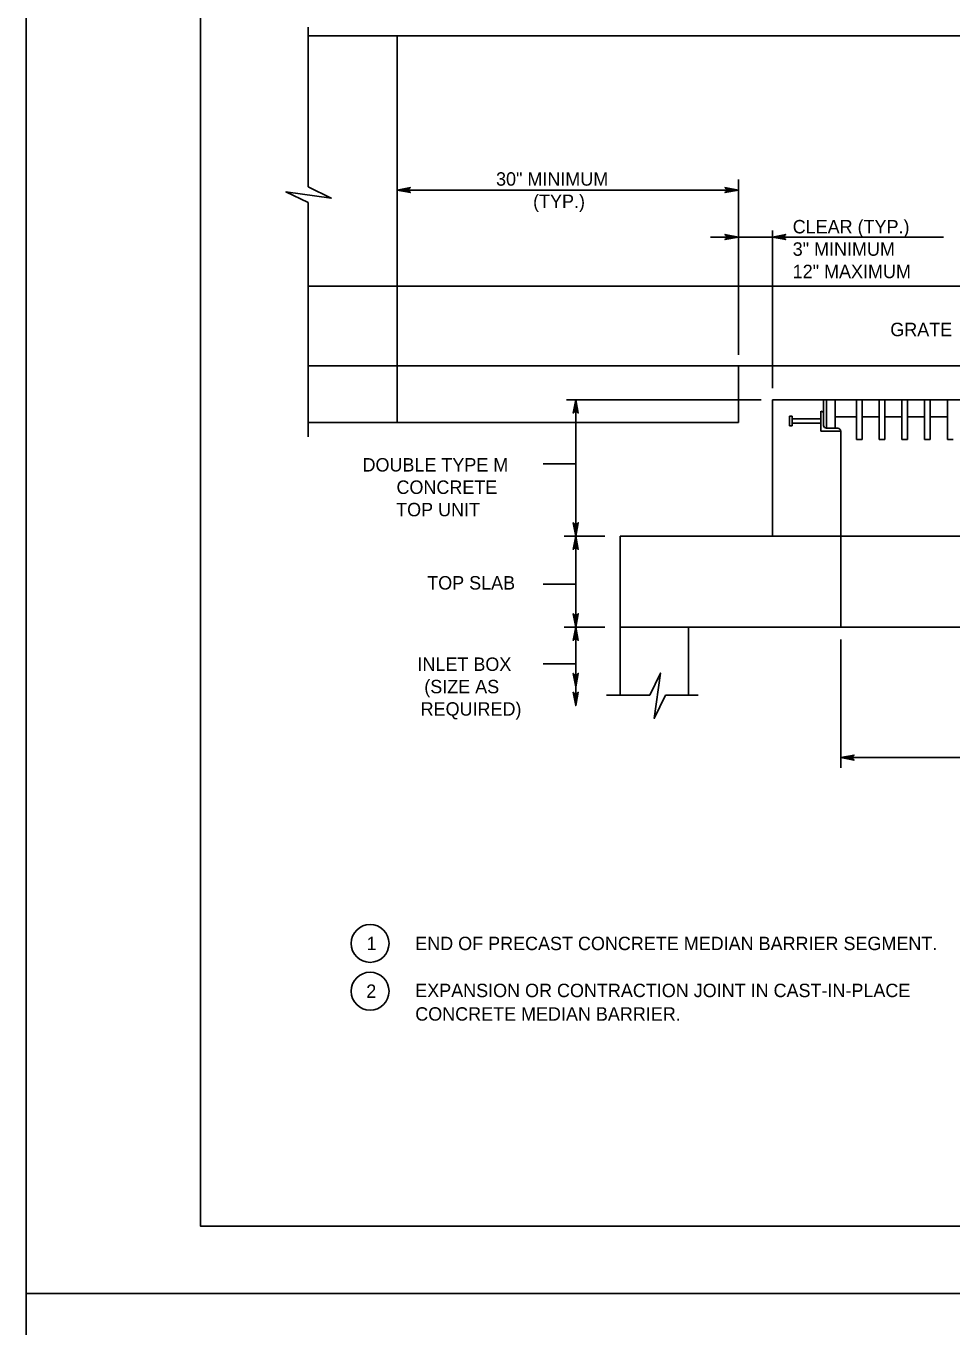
# Model space of a CAD drawing. Extents: x 2087776 to 2104538, y 970919 to 982612.
# Drawn here: x 2090535 to 2091213, y 972844 to 973797 of the extents above; entities that cross this region are included whole.
import ezdxf

# ---------------------------------------------------------------- set-up
doc = ezdxf.new("R2010")
doc.units = 0
doc.layers.add('1', color=7, linetype='Continuous')
doc.layers.add('PLT-BNDY', color=7, linetype='Continuous')

msp = doc.modelspace()

# ---------------------------------------------------------------- linework, layer by layer
at = {"layer": '1'}
for p, q in [((2090741.53, 973679.01), (2090741.53, 973796.07)), ((2091658.81, 973789.59), (2090741.53, 973789.59)), ((2090806.73, 973506.25), (2090806.73, 973789.59)), ((2091056.73, 973555.98), (2091056.73, 973684.43)), ((2090806.73, 973676.53), (2091056.73, 973676.53)), ((2090741.53, 973495.78), (2090741.53, 973667.47)), ((2091036.24, 973642.13), (2091207.14, 973642.13)), ((2091081.73, 973531.52), (2091081.73, 973646.85)), ((2091658.81, 973606.25), (2090741.53, 973606.25)), ((2091658.81, 973547.92), (2090741.53, 973547.92)), ((2091056.73, 973547.92), (2091056.73, 973506.25)), ((2091073.52, 973522.92), (2090930.85, 973522.92)), ((2090937.61, 973298.89), (2090937.61, 973522.92)), ((2091081.73, 973522.92), (2091081.73, 973423.09)), ((2091558.81, 973522.92), (2091081.73, 973522.92)), ((2091119.23, 973522.92), (2091119.23, 973512.51)), ((2091121.31, 973522.92), (2091121.31, 973502.08)), ((2091127.56, 973522.92), (2091127.56, 973502.08)), ((2091143.19, 973522.92), (2091143.19, 973493.75)), ((2091147.36, 973522.92), (2091147.36, 973493.75)), ((2091159.86, 973522.92), (2091159.86, 973493.75)), ((2091164.03, 973522.92), (2091164.03, 973493.75)), ((2091176.53, 973522.92), (2091176.53, 973493.75)), ((2091180.7, 973522.92), (2091180.7, 973493.75)), ((2091193.2, 973522.92), (2091193.2, 973493.75)), ((2091197.37, 973522.92), (2091197.37, 973493.75)), ((2091209.87, 973522.92), (2091209.87, 973493.75)), ((2091056.73, 973506.25), (2090741.53, 973506.25)), ((2091094.23, 973503.74), (2091094.23, 973510.86)), ((2091096.23, 973510.86), (2091094.23, 973510.86)), ((2091096.23, 973503.74), (2091096.23, 973510.86)), ((2091117.15, 973508.86), (2091096.23, 973508.86)), ((2091117.15, 973500.01), (2091117.15, 973514.59)), ((2091119.23, 973512.51), (2091119.23, 973504.18)), ((2091143.19, 973510.42), (2091127.56, 973510.42)), ((2091159.86, 973510.42), (2091147.36, 973510.42)), ((2091176.53, 973510.42), (2091164.03, 973510.42)), ((2091193.2, 973510.42), (2091180.7, 973510.42)), ((2091209.87, 973510.42), (2091197.37, 973510.42)), ((2091096.23, 973503.74), (2091094.23, 973503.74)), ((2091117.15, 973505.74), (2091096.23, 973505.74)), ((2091131.74, 973500.01), (2091117.15, 973500.01)), ((2091121.32, 973502.09), (2091129.65, 973502.09)), ((2091131.73, 973500.01), (2091131.73, 973423.09)), ((2091147.36, 973493.75), (2091143.19, 973493.75)), ((2091164.03, 973493.75), (2091159.86, 973493.75)), ((2091180.7, 973493.75), (2091176.53, 973493.75)), ((2091197.37, 973493.75), (2091193.2, 973493.75)), ((2091214.04, 973493.75), (2091209.87, 973493.75)), ((2090913.67, 973475.98), (2090937.61, 973475.98)), ((2090929.15, 973423.09), (2090959.03, 973423.09)), ((2091670.27, 973423.09), (2090970.27, 973423.09)), ((2090970.27, 973422.92), (2090970.27, 973306.42)), ((2091131.73, 973423.09), (2091131.73, 973356.42)), ((2090913.67, 973387.93), (2090937.61, 973387.93)), ((2090929.15, 973356.42), (2090959.03, 973356.42)), ((2091670.27, 973356.42), (2090970.27, 973356.42)), ((2091020.27, 973356.42), (2091020.27, 973306.42)), ((2091131.73, 973253.32), (2091131.73, 973347.36)), ((2090913.67, 973329.44), (2090937.61, 973329.44)), ((2090960.23, 973306.42), (2090991.92, 973306.42)), ((2091003.47, 973306.42), (2091027.36, 973306.42)), ((2091131.73, 973260.76), (2091508.81, 973260.76))]:
    msp.add_line(p, q, dxfattribs=at)
for points in [[(2093241.55, 972917.37), (2093241.55, 974767.76), (2090662.81, 974767.76), (2090662.81, 972917.37), (2093241.55, 972917.37), (2093241.55, 973003.85), (2092585.39, 973003.85), (2092585.39, 973216.04), (2093241.55, 973216.04), (2093241.55, 973311.07), (2092585.39, 973311.07), (2092585.39, 972917.37), (2092843.92, 972917.37), (2092843.92, 973003.85), (2092843.92, 972917.37), (2093096.55, 972917.37), (2093096.55, 973003.85), (2093096.55, 972963.44), (2093241.55, 972963.44)], [(2090741.53, 973679.01), (2090758.54, 973670.68), (2090725.24, 973675.21), (2090741.53, 973667.47)], [(2090806.73, 973676.53), (2090816.52, 973678.37), (2090816.14, 973678.11), (2090815.76, 973677.85), (2090815.57, 973677.52), (2090815.38, 973677.19), (2090815.32, 973676.86), (2090815.26, 973676.53), (2090815.32, 973676.2), (2090815.38, 973675.88), (2090815.57, 973675.55), (2090815.76, 973675.22), (2090816.14, 973674.96), (2090816.52, 973674.7), (2090806.73, 973676.53), (2090816.14, 973674.96), (2090815.76, 973675.22), (2090806.73, 973676.53), (2090815.57, 973675.55), (2090815.38, 973675.88), (2090806.73, 973676.53), (2090815.32, 973676.2), (2090815.26, 973676.53), (2090806.73, 973676.53), (2090815.32, 973676.86), (2090815.38, 973677.19), (2090806.73, 973676.53), (2090815.57, 973677.52), (2090815.76, 973677.85), (2090806.73, 973676.53), (2090816.14, 973678.11)], [(2091056.73, 973676.53), (2091046.95, 973674.7), (2091047.32, 973674.96), (2091047.7, 973675.22), (2091047.9, 973675.55), (2091048.09, 973675.88), (2091048.15, 973676.2), (2091048.2, 973676.53), (2091048.15, 973676.86), (2091048.09, 973677.19), (2091047.9, 973677.52), (2091047.7, 973677.85), (2091047.32, 973678.11), (2091046.95, 973678.37), (2091056.73, 973676.53), (2091047.32, 973678.11), (2091047.7, 973677.85), (2091056.73, 973676.53), (2091047.9, 973677.52), (2091048.09, 973677.19), (2091056.73, 973676.53), (2091048.15, 973676.86), (2091048.2, 973676.53), (2091056.73, 973676.53), (2091048.15, 973676.2), (2091048.09, 973675.88), (2091056.73, 973676.53), (2091047.9, 973675.55), (2091047.7, 973675.22), (2091056.73, 973676.53), (2091047.32, 973674.96)], [(2091056.73, 973642.13), (2091046.95, 973640.3), (2091047.32, 973640.56), (2091047.7, 973640.82), (2091047.9, 973641.15), (2091048.09, 973641.47), (2091048.15, 973641.8), (2091048.2, 973642.13), (2091048.15, 973642.46), (2091048.09, 973642.79), (2091047.9, 973643.12), (2091047.7, 973643.44), (2091047.32, 973643.7), (2091046.95, 973643.97), (2091056.73, 973642.13), (2091047.32, 973643.7), (2091047.7, 973643.44), (2091056.73, 973642.13), (2091047.9, 973643.12), (2091048.09, 973642.79), (2091056.73, 973642.13), (2091048.15, 973642.46), (2091048.2, 973642.13), (2091056.73, 973642.13), (2091048.15, 973641.8), (2091048.09, 973641.47), (2091056.73, 973642.13), (2091047.9, 973641.15), (2091047.7, 973640.82), (2091056.73, 973642.13), (2091047.32, 973640.56)], [(2091081.73, 973642.13), (2091091.52, 973643.97), (2091091.14, 973643.7), (2091090.76, 973643.44), (2091090.57, 973643.12), (2091090.38, 973642.79), (2091090.32, 973642.46), (2091090.26, 973642.13), (2091090.32, 973641.8), (2091090.38, 973641.47), (2091090.57, 973641.15), (2091090.76, 973640.82), (2091091.14, 973640.56), (2091091.52, 973640.3), (2091081.73, 973642.13), (2091091.14, 973640.56), (2091090.76, 973640.82), (2091081.73, 973642.13), (2091090.57, 973641.15), (2091090.38, 973641.47), (2091081.73, 973642.13), (2091090.32, 973641.8), (2091090.26, 973642.13), (2091081.73, 973642.13), (2091090.32, 973642.46), (2091090.38, 973642.79), (2091081.73, 973642.13), (2091090.57, 973643.12), (2091090.76, 973643.44), (2091081.73, 973642.13), (2091091.14, 973643.7)], [(2090937.61, 973522.92), (2090939.45, 973513.14), (2090939.19, 973513.52), (2090938.92, 973513.89), (2090938.6, 973514.09), (2090938.27, 973514.28), (2090937.94, 973514.34), (2090937.61, 973514.39), (2090937.28, 973514.34), (2090936.96, 973514.28), (2090936.63, 973514.09), (2090936.3, 973513.89), (2090936.04, 973513.52), (2090935.78, 973513.14), (2090937.61, 973522.92), (2090936.04, 973513.52), (2090936.3, 973513.89), (2090937.61, 973522.92), (2090936.63, 973514.09), (2090936.96, 973514.28), (2090937.61, 973522.92), (2090937.28, 973514.34), (2090937.61, 973514.39), (2090937.61, 973522.92), (2090937.94, 973514.34), (2090938.27, 973514.28), (2090937.61, 973522.92), (2090938.6, 973514.09), (2090938.92, 973513.89), (2090937.61, 973522.92), (2090939.19, 973513.52)], [(2090937.61, 973423.09), (2090935.78, 973432.88), (2090936.04, 973432.5), (2090936.3, 973432.12), (2090936.63, 973431.93), (2090936.96, 973431.73), (2090937.28, 973431.68), (2090937.61, 973431.62), (2090937.94, 973431.68), (2090938.27, 973431.73), (2090938.6, 973431.93), (2090938.92, 973432.12), (2090939.19, 973432.5), (2090939.45, 973432.88), (2090937.61, 973423.09), (2090939.19, 973432.5), (2090938.92, 973432.12), (2090937.61, 973423.09), (2090938.6, 973431.93), (2090938.27, 973431.73), (2090937.61, 973423.09), (2090937.94, 973431.68), (2090937.61, 973431.62), (2090937.61, 973423.09), (2090937.28, 973431.68), (2090936.96, 973431.73), (2090937.61, 973423.09), (2090936.63, 973431.93), (2090936.3, 973432.12), (2090937.61, 973423.09), (2090936.04, 973432.5)], [(2090937.61, 973423.09), (2090939.45, 973413.31), (2090939.19, 973413.68), (2090938.92, 973414.06), (2090938.6, 973414.25), (2090938.27, 973414.45), (2090937.94, 973414.51), (2090937.61, 973414.56), (2090937.28, 973414.51), (2090936.96, 973414.45), (2090936.63, 973414.25), (2090936.3, 973414.06), (2090936.04, 973413.68), (2090935.78, 973413.31), (2090937.61, 973423.09), (2090936.04, 973413.68), (2090936.3, 973414.06), (2090937.61, 973423.09), (2090936.63, 973414.25), (2090936.96, 973414.45), (2090937.61, 973423.09), (2090937.28, 973414.51), (2090937.61, 973414.56), (2090937.61, 973423.09), (2090937.94, 973414.51), (2090938.27, 973414.45), (2090937.61, 973423.09), (2090938.6, 973414.25), (2090938.92, 973414.06), (2090937.61, 973423.09), (2090939.19, 973413.68)], [(2090937.61, 973356.42), (2090935.78, 973366.21), (2090936.04, 973365.83), (2090936.3, 973365.45), (2090936.63, 973365.26), (2090936.96, 973365.06), (2090937.28, 973365.01), (2090937.61, 973364.95), (2090937.94, 973365.01), (2090938.27, 973365.06), (2090938.6, 973365.26), (2090938.92, 973365.45), (2090939.19, 973365.83), (2090939.45, 973366.21), (2090937.61, 973356.42), (2090939.19, 973365.83), (2090938.92, 973365.45), (2090937.61, 973356.42), (2090938.6, 973365.26), (2090938.27, 973365.06), (2090937.61, 973356.42), (2090937.94, 973365.01), (2090937.61, 973364.95), (2090937.61, 973356.42), (2090937.28, 973365.01), (2090936.96, 973365.06), (2090937.61, 973356.42), (2090936.63, 973365.26), (2090936.3, 973365.45), (2090937.61, 973356.42), (2090936.04, 973365.83)], [(2090937.61, 973356.42), (2090939.45, 973346.64), (2090939.19, 973347.01), (2090938.92, 973347.39), (2090938.6, 973347.58), (2090938.27, 973347.78), (2090937.94, 973347.84), (2090937.61, 973347.89), (2090937.28, 973347.84), (2090936.96, 973347.78), (2090936.63, 973347.58), (2090936.3, 973347.39), (2090936.04, 973347.01), (2090935.78, 973346.64), (2090937.61, 973356.42), (2090936.04, 973347.01), (2090936.3, 973347.39), (2090937.61, 973356.42), (2090936.63, 973347.58), (2090936.96, 973347.78), (2090937.61, 973356.42), (2090937.28, 973347.84), (2090937.61, 973347.89), (2090937.61, 973356.42), (2090937.94, 973347.84), (2090938.27, 973347.78), (2090937.61, 973356.42), (2090938.6, 973347.58), (2090938.92, 973347.39), (2090937.61, 973356.42), (2090939.19, 973347.01)], [(2090937.61, 973312.64), (2090935.78, 973322.42), (2090936.04, 973322.04), (2090936.3, 973321.67), (2090936.63, 973321.47), (2090936.96, 973321.28), (2090937.28, 973321.22), (2090937.61, 973321.17), (2090937.94, 973321.22), (2090938.27, 973321.28), (2090938.6, 973321.47), (2090938.92, 973321.67), (2090939.19, 973322.04), (2090939.45, 973322.42), (2090937.61, 973312.64), (2090939.19, 973322.04), (2090938.92, 973321.67), (2090937.61, 973312.64), (2090938.6, 973321.47), (2090938.27, 973321.28), (2090937.61, 973312.64), (2090937.94, 973321.22), (2090937.61, 973321.17), (2090937.61, 973312.64), (2090937.28, 973321.22), (2090936.96, 973321.28), (2090937.61, 973312.64), (2090936.63, 973321.47), (2090936.3, 973321.67), (2090937.61, 973312.64), (2090936.04, 973322.04)], [(2091003.46, 973306.42), (2090995.13, 973289.41), (2090999.66, 973322.7), (2090991.92, 973306.42)], [(2090937.61, 973298.89), (2090935.78, 973308.67), (2090936.04, 973308.29), (2090936.3, 973307.92), (2090936.63, 973307.72), (2090936.96, 973307.53), (2090937.28, 973307.47), (2090937.61, 973307.42), (2090937.94, 973307.47), (2090938.27, 973307.53), (2090938.6, 973307.72), (2090938.92, 973307.92), (2090939.19, 973308.29), (2090939.45, 973308.67), (2090937.61, 973298.89), (2090939.19, 973308.29), (2090938.92, 973307.92), (2090937.61, 973298.89), (2090938.6, 973307.72), (2090938.27, 973307.53), (2090937.61, 973298.89), (2090937.94, 973307.47), (2090937.61, 973307.42), (2090937.61, 973298.89), (2090937.28, 973307.47), (2090936.96, 973307.53), (2090937.61, 973298.89), (2090936.63, 973307.72), (2090936.3, 973307.92), (2090937.61, 973298.89), (2090936.04, 973308.29)], [(2091131.73, 973260.76), (2091141.52, 973262.59), (2091141.14, 973262.33), (2091140.76, 973262.07), (2091140.57, 973261.74), (2091140.38, 973261.41), (2091140.32, 973261.08), (2091140.26, 973260.76), (2091140.32, 973260.43), (2091140.38, 973260.1), (2091140.57, 973259.77), (2091140.76, 973259.44), (2091141.14, 973259.18), (2091141.52, 973258.92), (2091131.73, 973260.76), (2091141.14, 973259.18), (2091140.76, 973259.44), (2091131.73, 973260.76), (2091140.57, 973259.77), (2091140.38, 973260.1), (2091131.73, 973260.76), (2091140.32, 973260.43), (2091140.26, 973260.76), (2091131.73, 973260.76), (2091140.32, 973261.08), (2091140.38, 973261.41), (2091131.73, 973260.76), (2091140.57, 973261.74), (2091140.76, 973262.07), (2091131.73, 973260.76), (2091141.14, 973262.33)]]:
    msp.add_lwpolyline(points, dxfattribs=at)
for centre in [(2090786.93, 973124.59), (2090786.93, 973089.58)]:
    msp.add_circle(centre, 13.89, dxfattribs=at)
for centre, start, end in [((2091117.15, 973512.51), 360, 90), ((2091121.32, 973504.18), 180, 270), ((2091129.65, 973500.01), 0, 90)]:
    msp.add_arc(centre, 2.08, start, end, dxfattribs=at)
at = {"layer": 'PLT-BNDY'}
for points in [[(2090534.86, 974816.97), (2093294.05, 974816.97), (2093294.05, 972868.16), (2090534.86, 972868.16)], [(2090534.86, 972868.16), (2093294.05, 972868.16), (2093294.05, 970919.34), (2090534.86, 970919.34)]]:
    msp.add_lwpolyline(points, close=True, dxfattribs=at)

# ---------------------------------------------------------------- texts
at = {"layer": '1'}
for s, height, p in [('30" MINIMUM', 9.8425, (2090879.23, 973679.81)), ('(TYP.)', 9.843, (2090906.35, 973663.41)), ('CLEAR (TYP.)', 9.8425, (2091096.56, 973644.85)), ('3" MINIMUM', 9.843, (2091096.56, 973628.45)), ('12" MAXIMUM', 9.8425, (2091096.56, 973612.04)), ('DOUBLE TYPE M', 9.8425, (2090781.39, 973470.37)), ('CONCRETE', 9.843, (2090806.27, 973453.96)), ('TOP UNIT', 9.843, (2090806.03, 973437.56)), ('TOP SLAB', 9.843, (2090828.79, 973383.89)), ('INLET BOX', 9.843, (2090821.64, 973324.27)), ('(SIZE AS', 9.843, (2090826.64, 973307.86)), ('REQUIRED)', 9.843, (2090823.97, 973291.46)), ('1', 9.84, (2090784.38, 973119.67)), ('END OF PRECAST CONCRETE MEDIAN BARRIER SEGMENT.', 9.8425, (2090820.02, 973119.67)), ('2', 9.84, (2090784.14, 973084.66)), ('EXPANSION OR CONTRACTION JOINT IN CAST-IN-PLACE', 9.8425, (2090820.02, 973085.22)), ('CONCRETE MEDIAN BARRIER.', 9.8425, (2090820.02, 973068))]:
    msp.add_text(s, height=height, dxfattribs=at).set_placement(p)
msp.add_text('GRATE', height=9.843, rotation=360, dxfattribs=at).set_placement((2091168.05, 973569.53))

doc.saveas('drawing.dxf')
